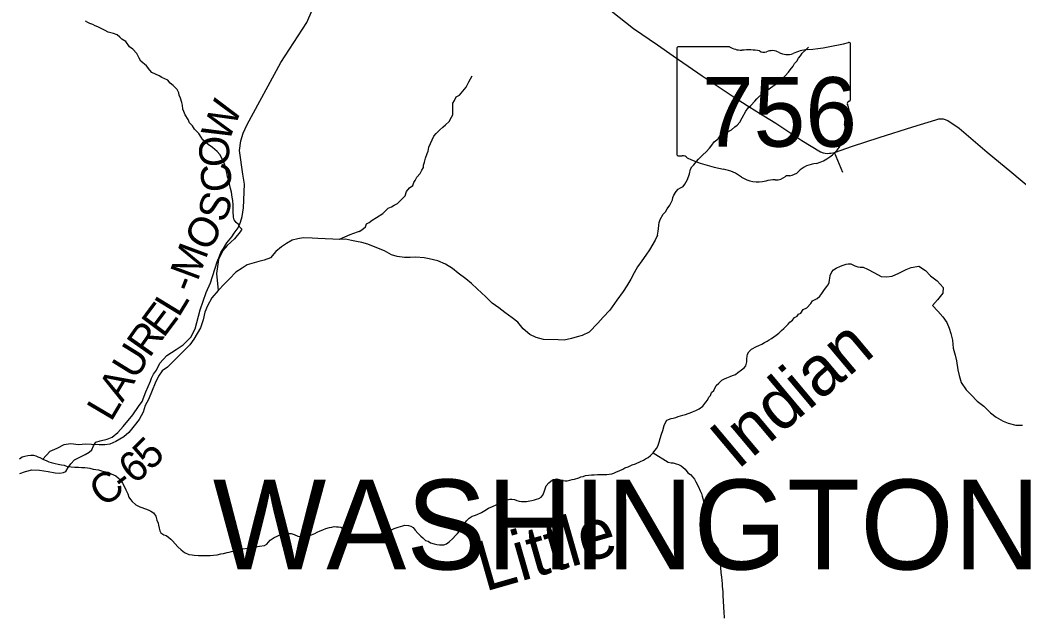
# Model space of a CAD drawing. Extents: x 1310247 to 1664935, y 235267 to 584339.
# Drawn here: x 1479648 to 1489646, y 319493 to 325432 of the extents above; entities that cross this region are included whole.
import ezdxf

# ---------------------------------------------------------------- set-up
doc = ezdxf.new("R2010")
doc.units = 0
for name, color, linetype in [('GM_X_County_Road', 7, 'Continuous'), ('GM_X_County_Road_Text', 7, 'Continuous'), ('GM_X_Minor_River', 7, 'Continuous'), ('GM_X_Minor_River_Text', 7, 'Continuous'), ('GM_X_State_Location', 7, 'Continuous'), ('GM_X_State_Route', 7, 'Continuous'), ('GM_X_State_Shield', 7, 'Continuous'), ('GM_X_Township_Road', 7, 'Continuous'), ('GM_X_Township_Text', 7, 'Continuous')]:
    doc.layers.add(name, color=color, linetype=linetype)

msp = doc.modelspace()

# ---------------------------------------------------------------- linework, layer by layer
at = {"layer": 'GM_X_County_Road'}
msp.add_lwpolyline([(1479646.5, 320888.8), (1479703.8, 320911.1), (1479767.3, 320925.4), (1479844.2, 320923.6), (1479929.1, 320908.4), (1479998.8, 320897.7), (1480047.1, 320894.1), (1480083.8, 320901.3), (1480107.9, 320911.1), (1480132.1, 320951.4), (1480156.2, 320987.1), (1480193.8, 321026.5), (1480247.4, 321055.1), (1480300.2, 321079.2), (1480339.5, 321103.4), (1480366.4, 321126.6), (1480384.2, 321168.6), (1480408.4, 321202.6), (1480449.5, 321217.8), (1480520.2, 321233.9), (1480571.1, 321255.4), (1480629.3, 321301.9), (1480682, 321360), (1480778.6, 321478), (1480836.7, 321562.1), (1480870.7, 321612.2), (1480910, 321706.9), (1480954.5, 321815.2), (1480966.6, 321845.2), (1480986.8, 321885.2), (1481015, 321925.1), (1481049.5, 321994.9), (1481117.5, 322071.8), (1481212.3, 322132.6), (1481282, 322177.3), (1481360.7, 322254.2), (1481403, 322337.7), (1481452.1, 322529.3), (1481512.7, 322703.5), (1481555.5, 322800.2), (1481624.6, 323010.3), (1481646.8, 323066.3), (1481661, 323104.3), (1481685.2, 323142.2), (1481719.2, 323198.5), (1481769.8, 323260.1), (1481794.1, 323298), (1481834.8, 323349.6), (1481857.1, 323406), (1481872.9, 323463.8), (1481887.3, 323551.7), (1481896.5, 323789.1), (1481880.8, 323886.2), (1481846.6, 324124.9), (1481859.8, 324220.7), (1481884.7, 324296.8), (1481924, 324386), (1482262.5, 325006.5), (1482522.2, 325406.6), (1482626.7, 325657.6)], dxfattribs=at)
at = {"layer": 'GM_X_Minor_River'}
for points in [[(1481870.9, 323335.9), (1481851.2, 323358.4), (1481835.6, 323382.8), (1481811.9, 323403.3), (1481794.2, 323429.7), (1481786.7, 323458), (1481783.7, 323512.3), (1481782.9, 323578.6), (1481779.6, 323622.9), (1481774.2, 323657.2), (1481767.1, 323707.6), (1481757.7, 323743.9), (1481750.2, 323774.2), (1481741.1, 323826.6), (1481727.7, 323861), (1481724.1, 323885.2), (1481716.6, 323915.5), (1481709.1, 323943.7), (1481691.9, 323996.3), (1481680.4, 324026.6), (1481651.3, 324083.4), (1481623.7, 324114), (1481576.2, 324155), (1481534.5, 324185.9), (1481481.1, 324231), (1481463.5, 324257.5), (1481440.1, 324296.1), (1481394.6, 324339), (1481375.1, 324371.5), (1481347.5, 324400.2), (1481332, 324434.6), (1481302.7, 324481.3), (1481289.3, 324515.7), (1481277.6, 324540), (1481274.3, 324578.3), (1481268.8, 324606.5), (1481255.5, 324649), (1481243.9, 324677.3), (1481240.4, 324703.5), (1481222.9, 324736), (1481201.1, 324754.4), (1481183.4, 324776.8), (1481153.6, 324797.4), (1481130.1, 324828), (1481068.3, 324855.2), (1481040.5, 324873.8), (1481006.6, 324890.4), (1480968.7, 324907.1), (1480947, 324929.6), (1480913.6, 324972.4), (1480858.2, 325019.6), (1480842.6, 325050), (1480819.3, 325094.6), (1480777.9, 325139.5), (1480746.2, 325164.2), (1480709, 325217.1), (1480669.2, 325239.9), (1480647.4, 325258.4), (1480621.7, 325282.9), (1480585.8, 325295.6), (1480531.8, 325310.6), (1480499.9, 325327.2), (1480428.2, 325362.6), (1480402.3, 325373.1), (1480378.4, 325385.6), (1480348.4, 325396.2), (1480326.5, 325406.6), (1480302.7, 325421.1)], [(1486034.3, 323276.1), (1486041.1, 323318.2), (1486043.5, 323340.2), (1486048.2, 323378.4), (1486050.7, 323404.4), (1486059.2, 323432.4), (1486092.4, 323488.1), (1486112.9, 323511.9), (1486131.5, 323539.7), (1486156.3, 323577.5), (1486183.4, 323631.3), (1486187.8, 323653.3), (1486196.3, 323677.3), (1486221, 323713), (1486239.6, 323738.8), (1486263.9, 323750.5), (1486290.3, 323764.1), (1486308.8, 323785.9), (1486335.8, 323833.6), (1486354.9, 323889.6), (1486363.8, 323937.6), (1486378.2, 323959.5), (1486396.7, 323981.3), (1486423.4, 324015), (1486445.9, 324036.7), (1486487, 324082.2), (1486521.7, 324111.8), (1486554.5, 324147.4), (1486577.1, 324179.1), (1486601.9, 324212.9), (1486642.6, 324242.3), (1486663.2, 324270.1), (1486707.8, 324293.4), (1486732.2, 324307.1), (1486776.8, 324330.4), (1486809.5, 324360), (1486832, 324379.7), (1486858.6, 324407.4), (1486883.5, 324451.1), (1486918.9, 324516.9), (1486941.6, 324550.6), (1486968.2, 324576.3), (1487009.1, 324617.8), (1487029.7, 324643.6), (1487060.3, 324671.2), (1487088.8, 324688.8), (1487111.2, 324704.5), (1487139.8, 324732.1), (1487166.3, 324751.7), (1487190.7, 324769.4), (1487223.3, 324790.9), (1487268.2, 324828.3), (1487290.6, 324848), (1487313.2, 324873.8), (1487346, 324907.4), (1487362.5, 324933.2), (1487393.3, 324968.8), (1487407.9, 324996.7), (1487428.4, 325018.5), (1487445, 325050.3), (1487467.5, 325072.1), (1487484.1, 325099.9), (1487520.9, 325133.4), (1487547.5, 325159.1)], [(1484049.7, 324677.3), (1484116.9, 324758.2), (1484145.8, 324812), (1484176.8, 324873.7)], [(1483044.3, 323311.8), (1483072.8, 323331.4), (1483109.4, 323358.9), (1483120.1, 323390.8), (1483144.4, 323404.5), (1483175, 323428.1), (1483217.7, 323453.5), (1483282.7, 323494.6), (1483335.9, 323545.9), (1483368.3, 323561.4), (1483394.8, 323577.1), (1483429.2, 323592.5), (1483474.2, 323638), (1483507, 323669.6), (1483519.8, 323713.6), (1483548.6, 323749.3), (1483583.2, 323774.8), (1483591.8, 323802.8), (1483608.2, 323824.6), (1483622.9, 323856.5), (1483655.7, 323894.2), (1483674.4, 323928), (1483689, 323953.9), (1483691.4, 323978), (1483700, 324008), (1483710.8, 324048), (1483725.7, 324096), (1483736.1, 324117.9), (1483742.9, 324158), (1483761.6, 324193.8), (1483776.3, 324229.8), (1483795.1, 324267.6), (1483815.7, 324293.4), (1483854.6, 324332.9), (1483885.2, 324358.5), (1483909.7, 324382.2), (1483948.5, 324413.7), (1483969.4, 324457.6), (1483983.9, 324481.4), (1483984.5, 324515.6), (1483983.1, 324547.8), (1483984, 324598), (1484000.5, 324625.9), (1484017.3, 324661.8), (1484049.7, 324677.3)], [(1486034.3, 323276.1), (1486010.5, 323227.8), (1485952.7, 323130.6), (1485915.6, 323075.1), (1485876.6, 323019.6), (1485833.5, 322960.3), (1485800.4, 322900.7), (1485767.2, 322837.2), (1485725.9, 322767.7), (1485690.9, 322714.2), (1485627.2, 322625.1), (1485555.3, 322524.2), (1485490, 322457.2), (1485436.8, 322394), (1485349.1, 322305.3), (1485280.5, 322272.5), (1485230.2, 322257.3), (1485171.9, 322242.3), (1485099.5, 322225.6), (1485039.5, 322228.7), (1484891.5, 322231.4), (1484819.8, 322252.7), (1484754.3, 322282), (1484689.3, 322339.3), (1484634.5, 322406.5), (1484579.2, 322449.6), (1484506.1, 322501), (1484444.9, 322548.2), (1484377.7, 322595.6), (1484314.9, 322658.9), (1484228.3, 322740.6), (1484171.2, 322791.8), (1484114, 322840.9), (1484037, 322896.5), (1483979.8, 322943.6), (1483910.6, 322987), (1483833.1, 323018.5), (1483747.4, 323040), (1483695.5, 323049), (1483613.6, 323056.5), (1483557.5, 323053.5), (1483501.4, 323052.5), (1483427.6, 323063.8), (1483369.9, 323080.9), (1483298.5, 323120.3), (1483205.1, 323156.1), (1483131.6, 323185.5), (1483073.9, 323202.5), (1483020, 323213.5), (1482968.2, 323224.5), (1482908.4, 323235.6), (1482844.3, 323234.7), (1482782.3, 323235.8), (1482706.3, 323241.2), (1482632.3, 323242.5), (1482574.3, 323245.6), (1482486.3, 323251.2), (1482432.1, 323240.1), (1482373.8, 323227.1), (1482319.1, 323192), (1482266.5, 323160.9), (1482209.6, 323113.8), (1482156.4, 323048.5), (1482093.9, 323025.6), (1482041.6, 323012.5), (1481924.9, 322978.5), (1481872.3, 322945.3), (1481809.5, 322906.3), (1481748.2, 322839.3), (1481697.3, 322788), (1481634, 322723), (1481570.6, 322647.9), (1481527.1, 322570.5), (1481499.9, 322504.8), (1481484.5, 322428.9), (1481455, 322349.2), (1481422, 322291.6), (1481390.9, 322236.1), (1481349.8, 322178.6), (1481284.6, 322113.6), (1481233.6, 322060.4), (1481182.6, 322011.2), (1481125.6, 321954), (1481072.8, 321916.9), (1481035.9, 321865.4), (1481002.6, 321795.8), (1480971.2, 321722.2), (1480935.5, 321630.6), (1480902.4, 321571), (1480883.2, 321505.2), (1480841.8, 321429.7), (1480790.6, 321368.5), (1480739.3, 321301.2), (1480688.5, 321258), (1480609.6, 321209.3), (1480549, 321182.3), (1480498.9, 321177.2), (1480440.8, 321176.2), (1480362.8, 321179.6), (1480306.8, 321182.6), (1480232.7, 321177.9)], [(1481870.9, 323335.9), (1481852.9, 323310.6), (1481797.6, 323239.5), (1481722.3, 323174.6), (1481681.4, 323123.2), (1481635.7, 323033.8), (1481626.4, 322961.8), (1481617.1, 322893.8), (1481634, 322723)], [(1483044.3, 323311.8), (1483025.7, 323305.7), (1482951.2, 323281), (1482844.3, 323234.7)], [(1487607.8, 322629.8), (1487634.1, 322641.5), (1487660.5, 322667.2), (1487680.9, 322693.1), (1487701.3, 322723), (1487725.8, 322758.8), (1487742.1, 322780.7), (1487754.4, 322802.6), (1487758.7, 322826.7), (1487761, 322846.8), (1487765.3, 322872.8), (1487781.8, 322908.8), (1487798.1, 322930.7), (1487822.4, 322946.4), (1487868.8, 322965.9), (1487895, 322975.6), (1487923.3, 322987.3), (1487945.4, 322991.1), (1487971.5, 322988.7), (1488011.4, 322968.1), (1488039.4, 322959.7), (1488065.5, 322955.4), (1488093.6, 322957), (1488094, 322957.1)], [(1488094, 322957.1), (1488138.7, 322936.3), (1488208.1, 322899), (1488273.5, 322863.7), (1488329.4, 322858.7), (1488385.6, 322867.7), (1488450.2, 322896.6), (1488524.9, 322933.3), (1488575.3, 322952.4), (1488651.7, 322967.1), (1488718.9, 322921.7), (1488769.9, 322868.7), (1488837.1, 322819.3), (1488895.9, 322752.1), (1488892.9, 322696), (1488839.6, 322630.8), (1488788.5, 322571.5), (1488843.6, 322516.4), (1488892.5, 322459.4), (1488933.5, 322400.5), (1488956.5, 322345.9), (1488973.6, 322293.5), (1488988.3, 322225), (1488996.9, 322146.7), (1489015.6, 322074.1), (1489028.6, 322017.7), (1489041, 321929.3), (1489055.9, 321870.9), (1489076.7, 321802.3), (1489127.3, 321727.2), (1489176.4, 321676.2), (1489237.3, 321612.9), (1489302.5, 321563.6), (1489369.3, 321498.2), (1489426.5, 321453), (1489495.9, 321415.7), (1489547.6, 321394.7), (1489623.3, 321375.3), (1489691.3, 321374)], [(1485024.2, 320836.3), (1485060.3, 320825.8), (1485088.3, 320819.4), (1485110.4, 320817.1), (1485130.4, 320816.8), (1485154.6, 320822.6), (1485180.8, 320828.3), (1485202.9, 320834), (1485245.3, 320845.5), (1485267.5, 320857.3), (1485289.6, 320859), (1485313.8, 320868.8), (1485372.1, 320878.1), (1485398.3, 320877.8), (1485434.4, 320881.3), (1485526.8, 320880.2), (1485550.9, 320881.9), (1485577.1, 320885.5), (1485597.2, 320893.3), (1485623.5, 320907.1), (1485651.7, 320916.8), (1485688.1, 320934.4), (1485708.3, 320948.2), (1485740.6, 320955.8), (1485781, 320977.4), (1485815.2, 320987), (1485863.7, 321010.5), (1485894, 321024.2), (1485914.2, 321036), (1485940.5, 321051.7), (1485962.8, 321071.5), (1485989.2, 321097.3), (1486007.6, 321119.2), (1486025.9, 321145.1), (1486040.3, 321175), (1486050.7, 321203), (1486061.2, 321241.1), (1486075.8, 321283.1), (1486088.3, 321321.1), (1486100.9, 321369.1), (1486113.3, 321399.1), (1486127.6, 321423), (1486170, 321440.6), (1486190.1, 321444.4), (1486218.3, 321452), (1486240.5, 321459.8), (1486286.9, 321475.3), (1486313.1, 321481), (1486341.3, 321490.7), (1486361.5, 321498.4), (1486383.6, 321506.2), (1486418, 321521.8), (1486450.3, 321537.5), (1486486.7, 321565.1), (1486519.3, 321602.9), (1486535.7, 321624.8), (1486550, 321652.8), (1486564.3, 321672.7), (1486576.7, 321700.6), (1486597, 321722.5), (1486621.7, 321772.4), (1486648.1, 321796.2), (1486678.6, 321823.9), (1486706.9, 321839.6), (1486727.1, 321849.4), (1486761.3, 321861), (1486785.6, 321870.8), (1486813.8, 321882.5), (1486840.1, 321900.2), (1486876.6, 321927.9), (1486900.9, 321949.6), (1486919.3, 321969.5), (1486927.7, 322007.6), (1486928.1, 322037.7), (1486932.4, 322063.8), (1486936.7, 322083.8), (1486949, 322107.8), (1486977.4, 322135.5), (1487026, 322163), (1487048.1, 322170.8), (1487078.5, 322186.5), (1487104.7, 322200.2), (1487133, 322215.9), (1487153.2, 322227.7), (1487177.5, 322243.5), (1487222.1, 322275), (1487248.4, 322296.8), (1487276.9, 322322.6), (1487299.2, 322342.4), (1487341.8, 322384), (1487358.1, 322403.9), (1487386.5, 322425.6), (1487406.9, 322451.5), (1487433.2, 322465.2), (1487447.5, 322485.1), (1487469.7, 322496.9), (1487494.2, 322530.7), (1487528.5, 322548.4), (1487569.2, 322592.1), (1487585.6, 322618), (1487607.8, 322629.8)], [(1480232.7, 321177.9), (1480158.8, 321187.2), (1480088.6, 321178.5), (1480015.8, 321139.7), (1479947.3, 321110.8), (1479877.6, 321032.9)], [(1479642.7, 321037.8), (1479671, 321055.5), (1479697.2, 321063.2), (1479727.4, 321070.9), (1479755.6, 321074.6), (1479783.7, 321074.2), (1479805.7, 321067.9), (1479827.7, 321057.6), (1479847.6, 321049.3), (1479877.6, 321032.9), (1479915.5, 321016.3), (1479935.5, 321008), (1479959.5, 321001.7), (1480001.6, 320991.1), (1480031.6, 320984.8), (1480063.7, 320976.3), (1480089.7, 320972), (1480121.7, 320961.5), (1480159.8, 320957), (1480195.9, 320952.6), (1480234.1, 320952.1), (1480264.2, 320949.7), (1480296.3, 320949.3), (1480324.4, 320947), (1480348.4, 320942.7), (1480382.5, 320932.2), (1480434.6, 320925.5), (1480464.6, 320917.1), (1480486.6, 320910.8), (1480508.7, 320906.5), (1480530.7, 320904.2), (1480560.7, 320887.8), (1480606.6, 320867.1), (1480632.5, 320846.7), (1480654.3, 320826.4), (1480676, 320794), (1480693.7, 320755.6), (1480707.4, 320725.3), (1480727, 320684.8), (1480738.6, 320654.5), (1480754.4, 320630.2), (1480770.2, 320610), (1480808, 320577.3), (1480828, 320567.1), (1480849.9, 320556.7), (1480870, 320550.5), (1480895.9, 320540.1), (1480915.9, 320531.8), (1480937.9, 320523.5), (1480957.9, 320511.2), (1480985.8, 320494.8), (1481009.5, 320464.3), (1481019.1, 320424), (1481030.7, 320391.8), (1481034.5, 320371.6), (1481042.2, 320341.4), (1481047.9, 320317.2), (1481059.7, 320297), (1481089.6, 320276.5), (1481111.6, 320268.2), (1481135.5, 320251.8), (1481157.4, 320233.5), (1481177.3, 320215.2), (1481201, 320186.7), (1481230.8, 320156.2), (1481262.6, 320125.7), (1481296.4, 320099.2), (1481340.3, 320078.5), (1481372.4, 320074.1), (1481392.5, 320071.8), (1481436.6, 320067.3), (1481460.7, 320069), (1481482.8, 320068.7), (1481504.9, 320070.5), (1481553.1, 320069.9), (1481587.3, 320073.5), (1481623.5, 320077), (1481659.7, 320084.6), (1481687.9, 320090.3), (1481724.1, 320097.9), (1481744.3, 320103.6), (1481768.4, 320107.4), (1481792.6, 320113.1), (1481818.8, 320118.8), (1481851, 320126.5), (1481879.2, 320134.1), (1481929.5, 320143.6), (1481959.7, 320149.2), (1482008, 320156.6), (1482048.2, 320162.2), (1482098.5, 320167.6), (1482120.7, 320181.4), (1482137, 320201.2), (1482155.3, 320221.1), (1482193.8, 320248.8), (1482216, 320260.5), (1482238.3, 320270.3), (1482262.4, 320278)], [(1485989.2, 321097.3), (1486142.6, 321004.4), (1486172.6, 320998), (1486192.7, 320995.7), (1486222.7, 320987.3), (1486244.7, 320981), (1486272.7, 320966.6), (1486292.6, 320950.2), (1486312.4, 320931.9), (1486338.1, 320897.4), (1486364, 320879), (1486387.8, 320852.6), (1486405.6, 320832.3), (1486419.4, 320806), (1486444.9, 320755.4), (1486460.5, 320715.1), (1486474.2, 320690.8), (1486482, 320664.6), (1486487.7, 320640.4), (1486497.2, 320594.1), (1486504.9, 320569.8), (1486512.5, 320527.6), (1486515.8, 320471.3), (1486517.4, 320439.1), (1486517.2, 320417), (1486514.9, 320392.9), (1486512.6, 320364.8), (1486516.1, 320324.6), (1486519.9, 320302.5), (1486529.6, 320274.2), (1486543.3, 320247.9), (1486563.1, 320221.5), (1486596.9, 320191), (1486622.6, 320160.5), (1486640.3, 320132.2), (1486650.1, 320107.9), (1486657.8, 320079.7), (1486659.5, 320057.6), (1486661.2, 320025.4), (1486664.9, 320003.3), (1486666.3, 319949), (1486669.7, 319898.7), (1486675.2, 319852.5), (1486680.4, 319786.1), (1486682.1, 319760), (1486687.5, 319707.7), (1486689, 319657.4), (1486690.6, 319623.2), (1486692.3, 319603.1), (1486693.9, 319564.9), (1486695.7, 319544.8), (1486697.2, 319506.6), (1486702.5, 319440.3)], [(1482262.4, 320278), (1482286.6, 320283.8), (1482306.7, 320285.5), (1482330.8, 320289.3), (1482363, 320288.9), (1482395, 320278.4), (1482431, 320263.9), (1482459, 320259.5), (1482479.1, 320257.3), (1482531.4, 320266.7), (1482551.5, 320270.4), (1482600, 320289.9), (1482624.2, 320301.7), (1482656.5, 320315.3), (1482682.7, 320327.1), (1482713, 320340.8), (1482747.2, 320348.4), (1482773.4, 320354.1), (1482795.6, 320357.8), (1482817.6, 320357.5), (1482839.7, 320357.3), (1482861.7, 320351), (1482889.7, 320336.6), (1482913.6, 320320.2), (1482941.5, 320299.8), (1482965.3, 320279.4), (1482985.2, 320261), (1483007.1, 320242.7), (1483027, 320228.4), (1483069, 320219.8), (1483089.1, 320221.6), (1483125.4, 320231.1), (1483155.7, 320244.8), (1483185.9, 320256.5), (1483228.3, 320272.1), (1483268.7, 320287.6), (1483313.1, 320309.2), (1483357.4, 320318.7), (1483397.8, 320338.3), (1483436.1, 320351.9), (1483458.2, 320357.6), (1483482.5, 320367.3), (1483502.6, 320371.1), (1483538.7, 320368.6), (1483562.7, 320362.3), (1483586.7, 320348), (1483606.5, 320323.6), (1483632.2, 320293.1), (1483662, 320262.6), (1483681.9, 320246.3), (1483711.7, 320219.8), (1483735.7, 320211.5), (1483761.6, 320195.1), (1483797.6, 320186.6), (1483823.7, 320180.3), (1483851.7, 320175.9), (1483893.9, 320175.4), (1483920.1, 320187.1), (1483948.4, 320204.8), (1483985, 320238.5), (1484009.4, 320268.4), (1484029.8, 320288.2), (1484066.4, 320331.9), (1484084.9, 320363.8), (1484103.3, 320391.8), (1484121.6, 320417.6), (1484146, 320441.4), (1484176.4, 320461.1), (1484202.6, 320470.9), (1484226.8, 320478.6), (1484271.2, 320500.1), (1484305.6, 320519.8), (1484340, 320541.5), (1484380.4, 320559), (1484416.7, 320576.7), (1484443, 320588.4), (1484473.3, 320602.1), (1484497.5, 320613.8), (1484529.8, 320627.5), (1484553.9, 320633.2), (1484574, 320633), (1484602.1, 320628.6), (1484626.1, 320620.3), (1484648.1, 320614), (1484672.1, 320609.6), (1484700.3, 320609.3), (1484720.4, 320611), (1484756.6, 320616.6), (1484776.7, 320618.4), (1484800.9, 320626.1), (1484821, 320631.9), (1484845.2, 320639.6), (1484867.4, 320651.4), (1484885.8, 320673.3), (1484900.2, 320707.2), (1484908.6, 320737.3), (1484919, 320765.3), (1484945.5, 320797.1), (1484965.8, 320814.9), (1484990, 320830.7), (1485024.2, 320836.3)]]:
    msp.add_lwpolyline(points, dxfattribs=at)
at = {"layer": 'GM_X_State_Route'}
for points in [[(1485571.6, 325522.4), (1485795.3, 325347.8), (1486035, 325181.7), (1486191.8, 325071.7)], [(1486191.8, 325071.7), (1486243.6, 325035.4), (1486480.5, 324871.2), (1486783.4, 324672), (1486930.7, 324573.9), (1487028, 324514.1)], [(1487028, 324514.1), (1487038.3, 324507.8), (1487219.5, 324397.3), (1487480.3, 324225.2), (1487666.7, 324112.4), (1487695.3, 324102.4), (1487733.5, 324096.1), (1487756.2, 324096.4)], [(1487756.2, 324096.4), (1487768.9, 324096.6), (1487808.1, 324105.8), (1487986.7, 324168.2), (1488256.2, 324254.4), (1488591.1, 324361.8), (1488823.4, 324432), (1488852.4, 324441.2), (1488897, 324442.1), (1488943.9, 324426.6), (1489056.2, 324346.8), (1489337.8, 324107.3), (1489582.7, 323904.5), (1489770.5, 323747.7), (1489837.8, 323688.6), (1489867.5, 323654.6)]]:
    msp.add_lwpolyline(points, dxfattribs=at)
at = {"layer": 'GM_X_State_Shield'}
for p, q in [((1486228.3, 325145.2), (1486228.3, 324088.6)), ((1486755, 325163.4), (1486245.4, 325163.4)), ((1487968.5, 324636.8), (1487968.5, 325189.6)), ((1487968.3, 324636.9), (1487968.5, 324636.8))]:
    msp.add_line(p, q, dxfattribs=at)
for centre, major_axis, start_param, end_param in [((1486248.2, 325147.4), (20.2, 0), 1.712693, 3.28349), ((1486876.4, 325286), (195.5, 0), 4.042523, 4.731795), ((1487348.6, 326603.9), (1845.5, 0), 4.814394, 5.042369), ((1487949.2, 325191.8), (19.4, 0), 6.141152, 7.989035), ((1486941.2, 324570.2), (702, 0), 1.404758, 1.657858), ((1487100.6, 325152.9), (56.4, 0), 3.836095, 5.185415), ((1487183.4, 325030.8), (117.3, 0), 0.950623, 2.079405), ((1487334.8, 325198.3), (141.1, 0), 4.081561, 5.145723), ((1487584, 324840.6), (371.3, 0), 1.699011, 2.107814), ((1487947.8, 324634.7), (20.7, 0), 5.05454, 6.418171), ((1487964, 324596.2), (30, 0), 1.883978, 3.671073), ((1487773.3, 324526.4), (180, 0), 5.934695, 6.695948), ((1488037.9, 324405.5), (130.9, 0), 2.387724, 3.262537), ((1487452, 324335.2), (461.6, 0), 5.101752, 6.440018), ((1486248.4, 324086.2), (20.3, 0), 3.00124, 4.508301), ((1486251.5, 324194.3), (155.2, 0), 4.665946, 4.897461), ((1486283.2, 324027.6), (56, 0), 0.519207, 1.627899), ((1486989.8, 324976.9), (1332.7, 0), 4.195997, 4.488961), ((1486592.5, 323613.9), (417, 0), 0.823519, 1.323587), ((1487646.6, 323791.9), (252.8, 0), 1.647645, 2.488434), ((1487043.5, 324022.4), (264.6, 0), 4.026481, 4.996735), ((1487215.7, 323943.2), (141, 0), 4.691044, 5.507374), ((1487343.2, 323840.9), (39.7, 0), 1.147584, 2.315152), ((1487326.3, 323986.1), (149.1, 0), 4.937069, 5.64225), ((1487196.4, 323657), (217.4, 0), 1.495662, 1.94098)]:
    msp.add_ellipse(centre, major_axis=major_axis, ratio=0.8, start_param=start_param, end_param=end_param, dxfattribs=at)
at = {"layer": 'GM_X_Township_Road'}
msp.add_lwpolyline([(1487891.5, 323903.3), (1487808.1, 324105.8)], dxfattribs=at)

# ---------------------------------------------------------------- texts
at = {"layer": 'GM_X_County_Road_Text'}
for s, rotation, p in [('W', 68.01723, (1481734.4, 324196.7)), ('O', 92.02579, (1481749.4, 323965.3)), ('C', 97.10983, (1481779.4, 323727.8)), ('S', 71.79314, (1481702.2, 323392.6)), ('O', 58.5858, (1481533, 323098.9)), ('M', 69.68278, (1481426.7, 322807.4)), ('-', 68.59727, (1481379.5, 322686.9)), ('L', 58.61218, (1481237.3, 322444.2)), ('E', 53.17166, (1481085.3, 322238.9)), ('R', 54.85274, (1480944.8, 322039.3)), ('U', 58.22687, (1480808.4, 321818.7)), ('A', 59.42733, (1480675, 321592.9)), ('L', 59.43276, (1480560.9, 321399.7)), ('5', 44.43293, (1480956.4, 320911)), ('6', 39.23805, (1480791.1, 320774.3)), ('C', 36.9019, (1480485.7, 320543.3)), ('-', 37.43082, (1480685.2, 320693))]:
    msp.add_text(s, height=300, rotation=rotation, dxfattribs=at).set_placement(p)
at = {"layer": 'GM_X_Minor_River_Text'}
for s, rotation, p in [('Indian', 40.00307, (1486834.1, 320919.7)), ('Little', 16.00029, (1484303.8, 319705.8))]:
    msp.add_text(s, height=499.97, rotation=rotation, dxfattribs=at).set_placement(p)
at = {"layer": 'GM_X_State_Location'}
for s in ['s', 'r']:
    msp.add_text(s, height=1, dxfattribs=at).set_placement((1487078.8, 324546.6))
msp.add_text('756', height=1, rotation=0.00001, dxfattribs=at).set_placement((1486725.8, 324473.9))
at = {"layer": 'GM_X_State_Shield'}
msp.add_text('756', height=696.1, dxfattribs=at).set_placement((1486479.3, 324163.1))
at = {"layer": 'GM_X_Township_Text'}
msp.add_text('WASHINGTON', height=900, rotation=0.00001, dxfattribs=at).set_placement((1481579.7, 319928.9))

doc.saveas('drawing.dxf')
